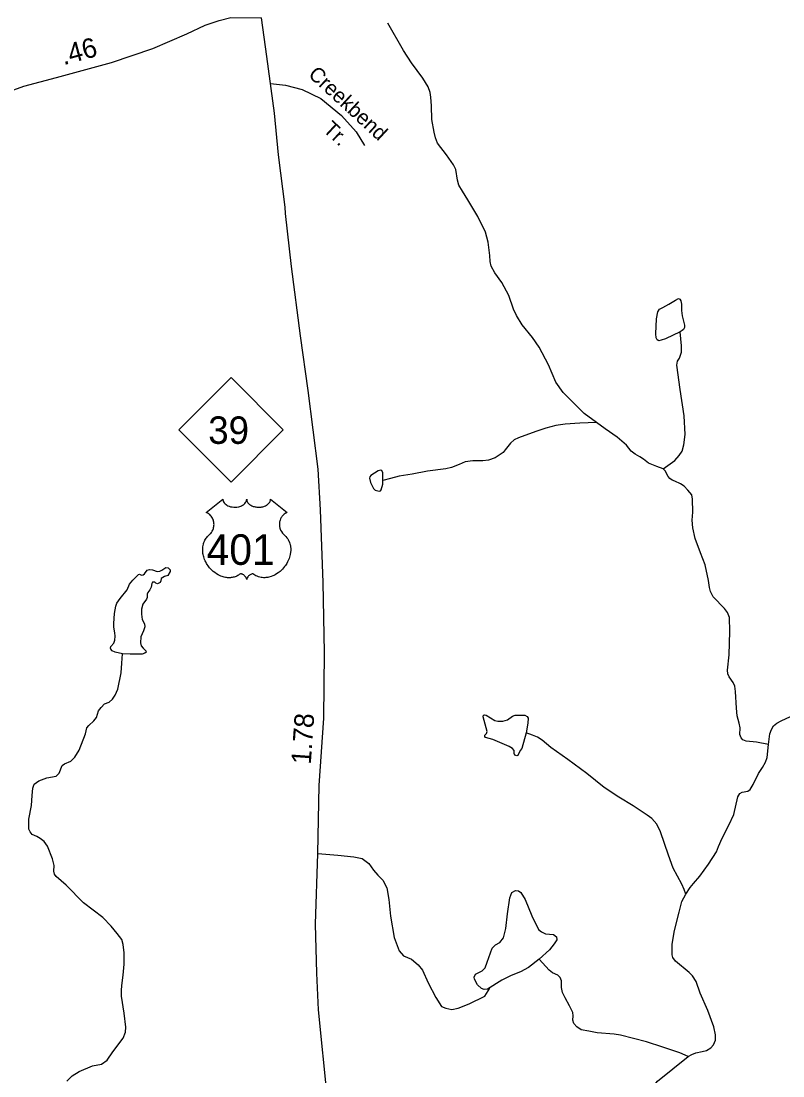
# Model space of a CAD drawing. Extents: x 2126262 to 2293712, y 749403 to 919119.
# Drawn here: x 2206273 to 2211135, y 876562 to 883288 of the extents above; entities that cross this region are included whole.
import ezdxf

# ---------------------------------------------------------------- set-up
doc = ezdxf.new("R2010")
doc.units = 0
for name, color, linetype in [('Exist Hydrographic Creek Single Shore', 7, 'Continuous'), ('Exist Hydrographic Misc Water Feature', 7, 'Continuous'), ('Exist Hydrographic Pond Under 1500 Sq Ft', 7, 'Continuous'), ('Exist Road Non-System Type 51', 7, 'Continuous'), ('Exist Road Non-System Type 51 Label', 7, 'Continuous'), ('Exist Road Primary NC Shield CELL', 7, 'Continuous'), ('Exist Road Primary NC Shield Number Label', 7, 'Continuous'), ('Exist Road Primary US Attributed', 7, 'Continuous'), ('Exist Road Primary US Mileage Hundredths English Label', 7, 'Continuous'), ('Exist Road Primary US Shield CELL', 7, 'Continuous'), ('Exist Road Primary US Shield Number Label', 7, 'Continuous'), ('Exist Road Secondary Mileage Hundredths English Label', 7, 'Continuous'), ('Exist Road Secondary Type 51 Attributed', 7, 'Continuous')]:
    doc.layers.add(name, color=color, linetype=linetype)

msp = doc.modelspace()

# ---------------------------------------------------------------- linework, layer by layer
at = {"layer": 'Exist Hydrographic Creek Single Shore'}
for points in [[(2211043.8, 878676.4), (2211051.6, 878743.3), (2211061.4, 878771.8), (2211074.6, 878793.7), (2211095.4, 878811.2), (2211124.9, 878825.4), (2211184, 878854.5)], [(2210515.5, 877722), (2210542.9, 877763.1), (2210563.7, 877788.3), (2210605.3, 877835.4), (2210660, 877913.1), (2210711.4, 877990.9), (2210724.6, 878025.9), (2210746.4, 878077.4), (2210790.2, 878160.6), (2210820.9, 878229), (2210848.2, 878341.8), (2210860.3, 878363.7), (2210875.6, 878371.3), (2210910.6, 878376.8), (2210925.9, 878388.9), (2210945.7, 878420.6), (2210978.5, 878489.6), (2211005.5, 878529.6), (2211023, 878563.6), (2211035.1, 878592), (2211043.8, 878676.4)], [(2210529.8, 876685.4), (2210553.8, 876699.6), (2210580.1, 876709.4), (2210620.6, 876718.2), (2210646.8, 876724.8), (2210675.3, 876740.1), (2210692.8, 876760.9), (2210704.9, 876789.4), (2210704.9, 876823.3), (2210695, 876874.8), (2210655.6, 876978.8), (2210606.4, 877089.8), (2210582.3, 877163.2), (2210558.2, 877200.4), (2210537.4, 877222.3), (2210449.8, 877293.5), (2210433.4, 877316.5), (2210427.9, 877335.1), (2210427.9, 877403), (2210443.3, 877489.5), (2210472.8, 877607), (2210490.3, 877674.9), (2210515.5, 877722)], [(2210212, 876241.6), (2210203.7, 876284.2), (2210204.8, 876317), (2210214.6, 876344.4), (2210245.3, 876380.5), (2210288, 876443.6), (2210318.6, 876508.2), (2210333.9, 876529), (2210529.8, 876685.4)]]:
    msp.add_lwpolyline(points, dxfattribs=at)
at = {"layer": 'Exist Hydrographic Misc Water Feature'}
for points in [[(2209944.8, 880729.5), (2209867.1, 880786.5), (2209821.1, 880830.3), (2209733.6, 880919), (2209686.8, 880985.1), (2209638.7, 881096.8), (2209579.6, 881209.6), (2209536.9, 881271), (2209470.1, 881350.9), (2209434, 881410.5), (2209415.4, 881452.1), (2209385.9, 881538.6), (2209341, 881620.8), (2209296.1, 881683.2), (2209274.2, 881724.8), (2209267, 881755.9), (2209263.7, 881793.1), (2209255, 881877.5), (2209236.3, 881943.2), (2209188.2, 882041.7), (2209123.6, 882148.5), (2209090.8, 882203.3), (2209067.8, 882242.7), (2209059, 882273.4), (2209048.1, 882342.4), (2209033.9, 882370.8), (2208989, 882435.5), (2208931, 882509.3), (2208917.8, 882543.2), (2208910.2, 882579.4), (2208894.9, 882660.4), (2208892.1, 882748.7), (2208887.7, 882802.3), (2208883.4, 882833), (2208871.3, 882868), (2208837.4, 882923.9), (2208765.2, 883022.5), (2208713.7, 883101.3), (2208613, 883275)], [(2210371.1, 880433.2), (2210444.5, 880485.5), (2210472.9, 880517.3), (2210491.5, 880545.7), (2210503.6, 880586.3), (2210511.2, 880652), (2210504.7, 880770.2), (2210478.4, 880938.3), (2210457.6, 881095), (2210463.1, 881119), (2210475.1, 881139.9), (2210487.2, 881177.8), (2210488.3, 881217.2), (2210479.5, 881307)], [(2209944.8, 880729.5), (2209838.7, 880724.8), (2209745.6, 880718.2), (2209686.5, 880709.5), (2209623, 880692), (2209557.4, 880671.1), (2209446.8, 880631.7), (2209420.6, 880618.6), (2209396.5, 880597.8), (2209362.5, 880554), (2209350, 880537.5), (2209299.6, 880502.5), (2209255.8, 880488.3), (2209220.8, 880485), (2209156.2, 880483.9), (2209107, 880477.3), (2209068.7, 880460.9), (2209020.5, 880441.2), (2208984.4, 880432.4), (2208867.8, 880417.4), (2208769.3, 880398.8), (2208686.1, 880386.7), (2208631.4, 880371.4), (2208582.2, 880359.4)], [(2210371.1, 880433.2), (2210330.6, 880447), (2210277, 880468.9), (2210245.3, 880494.1), (2210222.3, 880509.4), (2210191.6, 880525.8), (2210167.6, 880546.6), (2210135.8, 880583.9), (2210076.7, 880634.2), (2210000.1, 880689), (2209944.8, 880729.5)], [(2211043.8, 878676.4), (2210967.2, 878689.3), (2210901.5, 878695.9), (2210878.6, 878705.7), (2210867.6, 878717.8), (2210861, 878738.6), (2210862.1, 878782.4), (2210855.6, 878810.9), (2210842.4, 878859.1), (2210838.1, 878907.2), (2210832.6, 879012.8), (2210828.2, 879047.9), (2210818.4, 879070.9), (2210791, 879107), (2210783.3, 879125.6), (2210782.2, 879149.7), (2210791, 879246.1), (2210796.5, 879395.5), (2210793.2, 879485.3), (2210782.2, 879517), (2210761.4, 879543.3), (2210690.3, 879616.7), (2210673.9, 879650.6), (2210666.2, 879675.8), (2210659.7, 879721.8), (2210639.3, 879820.7), (2210609.7, 879897.4), (2210574.7, 879988.3), (2210559.4, 880057.3), (2210556.1, 880105.5), (2210560.5, 880156.9), (2210558.3, 880240.5), (2210552.8, 880266.8), (2210528.7, 880296.4), (2210504.7, 880323.7), (2210480.6, 880338), (2210445.6, 880355.5), (2210428.1, 880361), (2210412.7, 880371.9), (2210401.8, 880384), (2210383.2, 880421.2), (2210371.1, 880433.2)], [(2206705.3, 878797.3), (2206738.1, 878826.9), (2206755.6, 878847.7), (2206767.7, 878889.3), (2206784.1, 878911.2), (2206806, 878934.2), (2206835.5, 878945.2), (2206857.4, 878964.9), (2206872.7, 878990.1), (2206890.3, 879027.3), (2206912.1, 879132.4), (2206915.4, 879194.8), (2206920.9, 879254)], [(2206566.3, 876529.6), (2206600.2, 876563.5), (2206644, 876589.8), (2206729.4, 876625.9), (2206786.3, 876636.9), (2206822.4, 876663.2), (2206858.5, 876714.6), (2206924.2, 876803.8), (2206940.6, 876841), (2206941.7, 876872.8), (2206931.8, 876961.5), (2206914.3, 877071), (2206913.2, 877107.1), (2206915.4, 877138.9), (2206924.2, 877203.5), (2206931.8, 877275), (2206930.8, 877347.3), (2206925.3, 877401), (2206915.4, 877431.6), (2206887, 877471.1), (2206847.6, 877516), (2206795, 877571.8), (2206671.4, 877666), (2206561.9, 877778.3), (2206497.3, 877834.1), (2206486.4, 877848.3), (2206482, 877867), (2206484.2, 877903.1), (2206474.3, 877945.8), (2206442.6, 878026.9), (2206420.2, 878056.4), (2206396.1, 878075), (2206374.2, 878089.3), (2206344.6, 878102.4), (2206330.4, 878117.8), (2206323.8, 878136.4), (2206323.8, 878198.8), (2206340.3, 878285.6), (2206344.6, 878349.2), (2206347.9, 878397.4), (2206357.8, 878421.4), (2206386.2, 878443.3), (2206437.7, 878462), (2206497.9, 878474), (2206515.4, 878491.5), (2206536.2, 878540.8), (2206550.4, 878552.9), (2206590.9, 878569.3), (2206617.2, 878594.5), (2206643.4, 878638.3), (2206684.5, 878742.6), (2206693.2, 878780.9), (2206705.3, 878797.3)], [(2210515.5, 877722), (2210504.6, 877750.5), (2210490.3, 877784.4), (2210434.5, 877887.4), (2210405, 877969), (2210354.6, 878117.9), (2210329.4, 878168.3), (2210298.8, 878203.3), (2210268.1, 878225.2), (2210178.4, 878283.3), (2210088.1, 878338.5), (2209995.1, 878400.9), (2209884.5, 878490.7), (2209761.9, 878579.4), (2209654.7, 878656.1), (2209599.2, 878702.7), (2209568.5, 878721.3), (2209537.9, 878734.5), (2209497.4, 878749.8)], [(2210529.8, 876685.4), (2210476.2, 876708.4), (2210367.9, 876745.7), (2210263.9, 876778.5), (2210180.7, 876801.5), (2210098.6, 876821.2), (2210058.1, 876827.8), (2209948.7, 876837.6), (2209897.2, 876847.5), (2209848.5, 876855.7), (2209820.1, 876874.3), (2209800.4, 876897.3), (2209793.8, 876918.1), (2209796, 876944.4), (2209793.8, 876966.3), (2209773, 877007.9), (2209744.5, 877059.4), (2209729.2, 877094.5), (2209721.5, 877126.2), (2209721.5, 877167.8), (2209713.9, 877189.7), (2209699.7, 877204), (2209664.6, 877220.1), (2209642.7, 877236.5), (2209579.3, 877306.6)]]:
    msp.add_lwpolyline(points, dxfattribs=at)
for points in [[(2210479.5, 881307), (2210385.4, 881262.8), (2210359.1, 881253), (2210343.8, 881249.7), (2210332.8, 881256.3), (2210325.2, 881268.3), (2210324.1, 881293.5), (2210327.4, 881388.8), (2210337.2, 881433.7), (2210348.2, 881452.3), (2210367.9, 881462.2), (2210406.2, 881483), (2210448.9, 881509.3), (2210468.6, 881519.1), (2210476.2, 881515.8), (2210483.9, 881503.8), (2210488.3, 881483), (2210488.3, 881442.5), (2210491.5, 881408.5), (2210506.9, 881348.3), (2210506.9, 881334), (2210500.3, 881320.9), (2210492.6, 881315.4)], [(2208582.2, 880359.4), (2208581.1, 880407.5), (2208574.5, 880421.8), (2208569, 880425.1), (2208551.5, 880420.7), (2208505.5, 880391.1), (2208499, 880381.3), (2208496.8, 880374.7), (2208502.3, 880345.1), (2208523.1, 880306.8), (2208534, 880298), (2208558.1, 880290.4), (2208566.8, 880292.6), (2208572.3, 880300.2), (2208582.2, 880335.3)], [(2206920.9, 879254), (2206873.8, 879265.1), (2206855.2, 879271.6), (2206845.4, 879282.6), (2206843.2, 879290.2), (2206846.5, 879300.1), (2206865.1, 879320.9), (2206871.6, 879340.6), (2206872.7, 879365.8), (2206870.6, 879387.7), (2206866.2, 879423.9), (2206865.1, 879446.8), (2206869.5, 879511.5), (2206878.2, 879557.5), (2206884.8, 879577.2), (2206906.7, 879605.6), (2206950.5, 879662.6), (2206964.7, 879698.7), (2206986.6, 879723.9), (2207021.6, 879760.1), (2207028.2, 879761.2), (2207042.4, 879754.6), (2207052.2, 879756.8), (2207059.9, 879763.3), (2207078.5, 879786.3), (2207092.7, 879790.7), (2207112.4, 879788.5), (2207142, 879778.7), (2207159.5, 879780.9), (2207172.6, 879787.4), (2207196.7, 879803.9), (2207212, 879801.7), (2207224.1, 879788.5), (2207224.1, 879778.7), (2207209.9, 879753.5), (2207189.1, 879745.8), (2207168.3, 879733.8), (2207166.1, 879719.5), (2207160.6, 879707.5), (2207144.2, 879699.8), (2207134.3, 879703.1), (2207127.8, 879709.7), (2207111.3, 879709.7), (2207107, 879702), (2207102.6, 879677.9), (2207094.9, 879662.6), (2207082.9, 879644), (2207078.5, 879634.1), (2207078.5, 879613.3), (2207073, 879601.3), (2207051.1, 879569.5), (2207042.4, 879537.7), (2207042.4, 879506), (2207045.7, 879472), (2207059.9, 879445.8), (2207062.1, 879424.9), (2207054.4, 879400.9), (2207038, 879362.5), (2207034.7, 879324.2), (2207039.1, 879304.5), (2207052.2, 879289.1), (2207068.7, 879272.7), (2207070.8, 879265.1), (2207063.2, 879257.4), (2207045.7, 879250.8), (2206970.2, 879251.9)], [(2209497.4, 878749.8), (2209469.2, 878650.2), (2209459.3, 878638.1), (2209442.9, 878605.3), (2209436.3, 878603.1), (2209423.2, 878607.5), (2209421, 878618.4), (2209419.9, 878637), (2209409, 878650.2), (2209388.2, 878663.3), (2209283.1, 878708.2), (2209237.1, 878719.2), (2209232.7, 878725.7), (2209232.7, 878734.5), (2209243.7, 878745.4), (2209248.1, 878758.6), (2209222.9, 878851.7), (2209225.1, 878862.6), (2209230.5, 878864.8), (2209241.5, 878862.6), (2209296.2, 878827.6), (2209315.9, 878823.2), (2209347.7, 878824.3), (2209377.2, 878832), (2209409, 878855), (2209425.4, 878861.5), (2209488.9, 878861.5), (2209503.1, 878853.9), (2209509.6, 878842.9), (2209506.4, 878811.2)]]:
    msp.add_lwpolyline(points, close=True, dxfattribs=at)
at = {"layer": 'Exist Hydrographic Pond Under 1500 Sq Ft'}
msp.add_lwpolyline([(2209579.3, 877306.6), (2209511.8, 877252.5), (2209460.4, 877225.1), (2209400.2, 877202.1), (2209341.1, 877172.6), (2209249.2, 877114.7), (2209228.4, 877112.5), (2209210.8, 877119.1), (2209185.7, 877142.1), (2209166, 877179.3), (2209164.9, 877192.5), (2209173.6, 877210), (2209185.7, 877216.6), (2209216.3, 877231.9), (2209234.9, 877251.6), (2209248.1, 877287.8), (2209279.8, 877377.6), (2209300.6, 877398.4), (2209328, 877413.7), (2209350.9, 877443.3), (2209367.4, 877502.4), (2209377.2, 877596.6), (2209392.5, 877696.8), (2209405.7, 877731.9), (2209427.6, 877745), (2209448.4, 877742.8), (2209461.5, 877730.8), (2209491, 877687), (2209532.6, 877582.9), (2209575.3, 877495.3), (2209595, 877480), (2209620.2, 877467.9), (2209671.6, 877463.5), (2209689.1, 877449.3), (2209692.4, 877430.7), (2209676, 877403.3), (2209646.5, 877366.1)], close=True, dxfattribs=at)
at = {"layer": 'Exist Road Non-System Type 51'}
for points in [[(2207864.7, 882890.6), (2207960.6, 882879), (2208067.6, 882851.6), (2208187.1, 882794.3), (2208319.1, 882687.2), (2208411.2, 882582.6), (2208465.9, 882495.4)], [(2208166.7, 877980), (2208295.5, 877969.8), (2208395.9, 877958.6), (2208450.3, 877947.5), (2208492.1, 877916.8), (2208521.4, 877873.5), (2208549.3, 877841.4), (2208581.4, 877810.7), (2208607.9, 877761.8), (2208620.4, 877687.9), (2208631.3, 877581.1), (2208653.6, 877445.7), (2208687.1, 877360.5), (2208713.6, 877328.4), (2208764.9, 877306.7), (2208808.2, 877270.4), (2208834.7, 877235.5), (2208870.9, 877156), (2208919.7, 877062.5), (2208955.8, 877004.2), (2208983.7, 876993), (2209022.8, 876986), (2209063.2, 876994.4), (2209132.9, 877020.9), (2209233.3, 877071.2), (2209265.4, 877121.4)]]:
    msp.add_lwpolyline(points, dxfattribs=at)
at = {"layer": 'Exist Road Primary NC Shield CELL'}
msp.add_lwpolyline([(2207280.6, 880682.1), (2207613.5, 881015.1), (2207946.5, 880682.1), (2207613.5, 880349.1)], close=True, dxfattribs=at)
at = {"layer": 'Exist Road Primary US Attributed'}
msp.add_lwpolyline([(2208228, 876414.3), (2208172.2, 876983.7), (2208160.3, 877217.5), (2208152.7, 877529), (2208166.7, 877980), (2208175.1, 878414), (2208205.8, 878843.9), (2208208.6, 879261.5), (2208200.3, 879708.2), (2208183.6, 880172.5), (2208169.6, 880432.1), (2208105.6, 880933.4), (2208056.8, 881280.9), (2207998.3, 881722.4), (2207959.9, 882060.8), (2207958.5, 882102.7), (2207916.8, 882435.2), (2207890.3, 882701.8), (2207841.5, 883062.2), (2207806.6, 883309.9)], dxfattribs=at)
at = {"layer": 'Exist Road Primary US Shield CELL'}
msp.add_lwpolyline([(2207561.1, 880239.4), (2207561.4, 880235), (2207562.4, 880229.8), (2207563.2, 880227.1), (2207565.7, 880221.9), (2207569.7, 880215.8), (2207575.3, 880209.9), (2207581.7, 880204.7), (2207585.9, 880201.9), (2207593.2, 880198), (2207601.4, 880194.6), (2207610.6, 880191.9), (2207619.9, 880190), (2207630.2, 880188.9), (2207640.3, 880188.7), (2207651.2, 880189.5), (2207663.2, 880191.9), (2207668.8, 880193.3), (2207675, 880195.4), (2207680.8, 880197.8), (2207687.1, 880201.2), (2207692.2, 880204.5), (2207696.2, 880207.4), (2207701.9, 880212.8), (2207706.4, 880218.4), (2207708.2, 880221.5), (2207709.9, 880224.5), (2207712.1, 880230.9), (2207712.7, 880233.7), (2207713.2, 880239.6), (2207713.5, 880234.7), (2207714, 880231.6), (2207714.9, 880228.6), (2207716.1, 880225.4), (2207718.4, 880220.9), (2207720.9, 880217.1), (2207725.6, 880211.5), (2207728.6, 880208.7), (2207731.3, 880206.6), (2207738.5, 880201.6), (2207746.9, 880197.3), (2207751.1, 880195.5), (2207755.3, 880194), (2207760.7, 880192.4), (2207766.3, 880191), (2207771.9, 880190.1), (2207777.5, 880189.3), (2207783.3, 880188.8), (2207788, 880188.7), (2207793.8, 880188.8), (2207799.1, 880189.1), (2207804.6, 880189.7), (2207810.6, 880190.7), (2207815.4, 880191.8), (2207821.8, 880193.5), (2207827.6, 880195.6), (2207832.7, 880197.8), (2207839.3, 880201.2), (2207844.6, 880204.5), (2207848.5, 880207.7), (2207853.1, 880212), (2207857.5, 880217), (2207860.1, 880220.7), (2207861.9, 880224.6), (2207863.6, 880228.6), (2207864.7, 880232.9), (2207865.2, 880236.6), (2207865.3, 880239.7), (2207971.5, 880155.1), (2207969, 880154.1), (2207963.3, 880151.3), (2207958.7, 880148.6), (2207951.4, 880143.4), (2207948.2, 880140.6), (2207945.1, 880137.7), (2207942.2, 880134.5), (2207939.7, 880131.6), (2207936.6, 880127.3), (2207933.8, 880123), (2207931.1, 880118.3), (2207929.1, 880114.2), (2207925.9, 880105.7), (2207924.3, 880100.3), (2207923.3, 880095.7), (2207922.1, 880086.2), (2207921.7, 880081.7), (2207921.7, 880077.2), (2207922, 880072.5), (2207922.4, 880068), (2207923.2, 880063.3), (2207924, 880059.2), (2207925.3, 880054.1), (2207927.2, 880048.2), (2207929.5, 880042.5), (2207934.4, 880033.2), (2207940.6, 880023.8), (2207945.1, 880018.5), (2207949.5, 880014), (2207956, 880008.5), (2207959.6, 880005.3), (2207963.7, 880001.3), (2207970.3, 879993.5), (2207973, 879989.9), (2207975.7, 879985.8), (2207978.3, 879981.6), (2207980.8, 879977.1), (2207982.8, 879973.1), (2207986.5, 879964), (2207989.2, 879955.2), (2207990.5, 879950.5), (2207992.5, 879940.1), (2207993.2, 879934.9), (2207994, 879924.8), (2207994.1, 879912.5), (2207993.1, 879900.8), (2207990.9, 879887.2), (2207989.1, 879879), (2207986.3, 879869.5), (2207983.6, 879861.3), (2207978.8, 879849.2), (2207974.5, 879840.4), (2207968.9, 879830.1), (2207965, 879823.9), (2207960.6, 879817.2), (2207955, 879809.5), (2207948.5, 879801.4), (2207940.6, 879792.8), (2207934.3, 879786.4), (2207926, 879779), (2207921, 879774.9), (2207913.8, 879769.5), (2207904, 879762.9), (2207894.4, 879757.3), (2207886.2, 879753.1), (2207878.9, 879750), (2207869.5, 879746.4), (2207853.8, 879742.1), (2207848.1, 879740.9), (2207841.3, 879739.9), (2207834.9, 879739.3), (2207828.8, 879738.9), (2207820.5, 879738.9), (2207812.3, 879739.5), (2207804.5, 879740.6), (2207796.4, 879742.3), (2207787.9, 879744.8), (2207780.2, 879747.9), (2207772.4, 879751.7), (2207759.3, 879760), (2207755.5, 879762), (2207753.4, 879762.6), (2207748.3, 879762.8), (2207743.5, 879761.8), (2207738.6, 879759.9), (2207735.7, 879758.3), (2207731.7, 879755.7), (2207728.7, 879753.3), (2207725.1, 879749.9), (2207722.6, 879747), (2207720.7, 879744.7), (2207717, 879738.9), (2207715.6, 879736.1), (2207714.3, 879732.5), (2207713.1, 879727.3), (2207711.4, 879733.9), (2207709.4, 879738.3), (2207707.2, 879742.1), (2207704.8, 879745.4), (2207701.1, 879749.7), (2207697.8, 879752.9), (2207693.8, 879756.2), (2207689.5, 879758.7), (2207686.1, 879760.5), (2207682.9, 879761.7), (2207679.1, 879762.6), (2207676, 879762.9), (2207673.4, 879762.8), (2207669.9, 879762), (2207665.1, 879758.5), (2207660.5, 879755.4), (2207655.5, 879752.3), (2207649.6, 879749.2), (2207645.3, 879747.2), (2207640.2, 879745.2), (2207634.1, 879743.2), (2207627.6, 879741.5), (2207620.9, 879740.1), (2207615, 879739.2), (2207608.7, 879738.6), (2207602.9, 879738.4), (2207597, 879738.5), (2207591.4, 879738.9), (2207584.9, 879739.5), (2207576.9, 879740.7), (2207570.2, 879742.2), (2207563.2, 879744.1), (2207556, 879746.4), (2207548.3, 879749.3), (2207538.6, 879753.5), (2207531.9, 879757), (2207521.3, 879763.1), (2207508.9, 879771.7), (2207499.5, 879779.3), (2207492.6, 879785.5), (2207482.5, 879795.8), (2207476.6, 879802.5), (2207467.2, 879814.6), (2207461.3, 879823.3), (2207457.4, 879829.7), (2207451.8, 879840), (2207448.7, 879846.5), (2207444.7, 879855.9), (2207441.5, 879864.5), (2207438.8, 879872.6), (2207437.4, 879877.9), (2207435.4, 879887), (2207434.2, 879893.4), (2207433, 879902.3), (2207432.4, 879911.6), (2207432.2, 879920.2), (2207432.4, 879927.4), (2207433.3, 879935.8), (2207434.7, 879944.6), (2207436.4, 879952.2), (2207437.9, 879957.7), (2207440.2, 879964.3), (2207443.1, 879971.7), (2207446.7, 879978.7), (2207450, 879984.6), (2207454.2, 879990.8), (2207458.4, 879996.2), (2207463.8, 880002.1), (2207469.4, 880007.5), (2207474.6, 880011.7), (2207480.8, 880017.7), (2207484, 880021.4), (2207487.8, 880026.4), (2207490.9, 880031.1), (2207493.4, 880035.4), (2207496.6, 880041.6), (2207498.5, 880046.2), (2207501, 880053.4), (2207502.2, 880058.4), (2207503.5, 880064.9), (2207504.3, 880071), (2207504.6, 880078.6), (2207504.4, 880084.8), (2207503.6, 880092.2), (2207502.2, 880099.2), (2207500.6, 880105.4), (2207497.9, 880112.4), (2207495.5, 880117.6), (2207491.4, 880124.5), (2207486.9, 880131), (2207482.2, 880136.3), (2207477.5, 880141), (2207473, 880144.5), (2207468.7, 880147.6), (2207463.3, 880150.8), (2207458.1, 880153.4), (2207454.8, 880154.7)], close=True, dxfattribs=at)
at = {"layer": 'Exist Road Secondary Type 51 Attributed'}
msp.add_lwpolyline([(2205632.4, 882356.2), (2205790.7, 882548.2), (2205886.6, 882644.2), (2205982.6, 882723.3), (2206092.9, 882792), (2206162.9, 882827.1), (2206291.3, 882872.4), (2206498.8, 882929.5), (2206850.3, 883024.2), (2207113.6, 883113.7), (2207331.5, 883207.1), (2207448.2, 883261.5), (2207537.7, 883292.7), (2207612.9, 883310.8), (2207806.6, 883309.9)], dxfattribs=at)

# ---------------------------------------------------------------- texts
at = {"layer": 'Exist Road Non-System Type 51 Label'}
for s, p in [('Creekbend', (2208100.2, 882940.2)), ('Tr.', (2208195, 882589.9))]:
    msp.add_text(s, height=95, rotation=317.34398, dxfattribs=at).set_placement(p)
at = {"layer": 'Exist Road Primary NC Shield Number Label'}
msp.add_text('39', height=175, dxfattribs=at).set_placement((2207467.7, 880592.4))
at = {"layer": 'Exist Road Primary US Mileage Hundredths English Label'}
msp.add_text('1.78', height=125, rotation=85.91781, dxfattribs=at).set_placement((2208121.9, 878545.6))
at = {"layer": 'Exist Road Primary US Shield Number Label'}
msp.add_text('401', height=195, dxfattribs=at).set_placement((2207457.2, 879820.7))
at = {"layer": 'Exist Road Secondary Mileage Hundredths English Label'}
msp.add_text('.46', height=125, rotation=15.07607, dxfattribs=at).set_placement((2206544.4, 883006.5))

doc.saveas('drawing.dxf')
